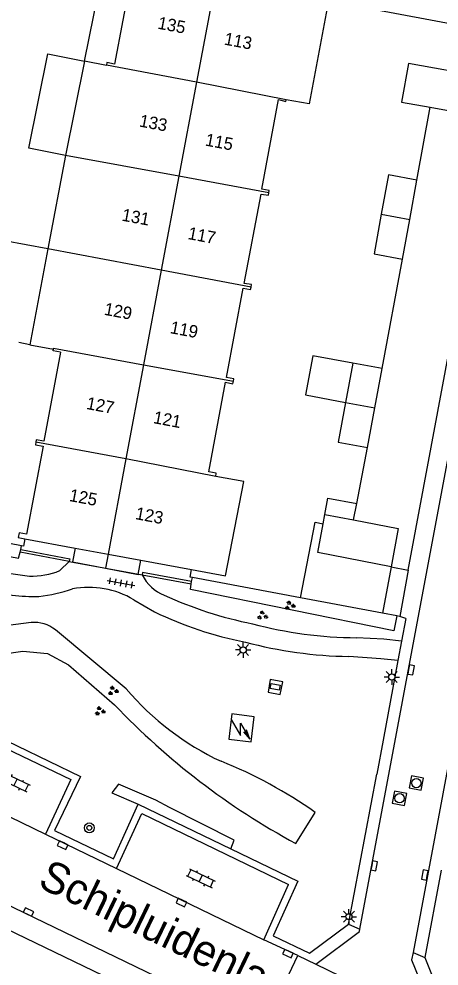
# Model space of a CAD drawing. Extents: x 124000 to 128010, y 398999 to 403000.
# Drawn here: x 126780.7 to 126814.4, y 399368.7 to 399444.8 of the extents above; entities that cross this region are included whole.
import ezdxf

# ---------------------------------------------------------------- set-up
doc = ezdxf.new("R2010")
doc.units = 0
for name, color, linetype in [('gg-afsc-hekwerk', 7, 'Continuous'), ('gg-afsc-muur', 7, 'Continuous'), ('gg-anno-huisnummerreeks BGT', 7, 'Continuous'), ('gg-anno-openbare ruimte label', 7, 'Continuous'), ('gg-bbg-bijgebouw', 7, 'Continuous'), ('gg-bbg-gedigitaliseerde bijgebouw', 7, 'Continuous'), ('gg-bbg-hoofdgebouw', 7, 'Continuous'), ('gg-bbg-lage trafo', 7, 'Continuous'), ('gg-bbg-luifel en loopbrug', 7, 'Continuous'), ('gg-bbg-tussenscheiding', 7, 'Continuous'), ('gg-knt-verharding', 7, 'Continuous'), ('gg-knt-verharding nz', 7, 'Continuous'), ('gt-grn-groengrens', 7, 'Continuous'), ('gt-grn-vlakafsluiter', 7, 'Continuous'), ('gt-grn-weggrens', 7, 'Continuous'), ('gt-symb-boom', 7, 'Continuous'), ('gt-symb-groenvak', 7, 'Continuous'), ('gt-symb-klinker verharding', 7, 'Continuous'), ('gt-symb-kolk', 7, 'Continuous'), ('gt-symb-kolk center center', 7, 'Continuous'), ('gt-symb-lichtmast', 7, 'Continuous'), ('gt-symb-rioolschacht', 7, 'Continuous'), ('gt-symb-tegel verharding', 7, 'Continuous'), ('gt-symb-trafo symbool', 7, 'Continuous')]:
    doc.layers.add(name, color=color, linetype=linetype)

# ---------------------------------------------------------------- blocks, each defined once
blk = doc.blocks.new('gt0-LMAST')
at = {"layer": 'gt-symb-lichtmast'}
for p, q in [((-0.182, 0.173), (-0.447, 0.438)), ((-0.005, 0.246), (-0.005, 0.621)), ((0.172, 0.173), (0.437, 0.438)), ((-0.255, -0.004), (-0.63, -0.004)), ((-0.182, -0.181), (-0.447, -0.446)), ((-0.005, -0.254), (-0.005, -0.629)), ((0.437, -0.446), (0.172, -0.181)), ((0.245, -0.004), (0.62, -0.004))]:
    blk.add_line(p, q, dxfattribs=at)
blk.add_circle((-0.005, -0.004), 0.25, dxfattribs=at)
blk = doc.blocks.new('gt0-KOLK')
at = {"layer": 'gt-symb-kolk'}
blk.add_lwpolyline([(0, 0), (0.375, 0), (0.375, 0.4), (-0.375, 0.4), (-0.375, 0), (0, 0)], dxfattribs=at)
blk = doc.blocks.new('gt0-RS')
at = {"layer": 'gt-symb-rioolschacht'}
blk.add_lwpolyline([(-0.5, -0.5), (0.5, -0.5), (0.5, 0.5), (-0.5, 0.5)], close=True, dxfattribs=at)
blk.add_circle((0, 0), 0.375, dxfattribs=at)
blk = doc.blocks.new('gt0-GRVAK')
at = {"layer": 'gt-symb-groenvak'}
for p, q in [((-0.11, 0.189), (-0.228, 0.24)), ((-0.182, 0.153), (0.088, 0.153)), ((-0.091, 0.211), (-0.156, 0.322)), ((-0.047, 0.214), (-0.047, 0.393)), ((-0.004, 0.211), (0.061, 0.322)), ((0.015, 0.189), (0.133, 0.24)), ((0.262, -0.052), (0.197, 0.059)), ((0.305, -0.049), (0.305, 0.13)), ((0.349, -0.052), (0.414, 0.059)), ((-0.245, -0.228), (-0.363, -0.177)), ((-0.318, -0.264), (-0.047, -0.264)), ((-0.226, -0.206), (-0.291, -0.095)), ((-0.183, -0.203), (-0.183, -0.024)), ((-0.139, -0.206), (-0.074, -0.095)), ((-0.12, -0.228), (-0.002, -0.177)), ((0.243, -0.074), (0.125, -0.023)), ((0.17, -0.11), (0.441, -0.11)), ((0.368, -0.074), (0.486, -0.023))]:
    blk.add_line(p, q, dxfattribs=at)
blk = doc.blocks.new('gt0-KOLKCC')
at = {"layer": 'gt-symb-kolk center center'}
blk.add_lwpolyline([(-0.375, 0.2), (0.375, 0.2), (0.375, -0.2), (-0.375, -0.2)], close=True, dxfattribs=at)
blk = doc.blocks.new('gt0-KL1')
at = {"layer": 'gt-symb-klinker verharding'}
for p, q in [((-1.15, 0.3), (1.15, 0.3)), ((-1, -0.3), (-1, 0.3)), ((-0.5, 0.3), (-0.5, 0.45)), ((0, -0.3), (0, 0.3)), ((0.5, 0.3), (0.5, 0.45)), ((1, -0.3), (1, 0.3)), ((-1.15, -0.3), (1.15, -0.3)), ((-0.5, -0.45), (-0.5, -0.3)), ((0.5, -0.45), (0.5, -0.3))]:
    blk.add_line(p, q, dxfattribs=at)
blk = doc.blocks.new('gt0-HSP')
at = {"layer": 'gt-symb-trafo symbool'}
for points in [[(0.771, 0.746), (-0.529, -0.004), (0.471, -0.004), (-0.829, -0.754)], [(-0.217, -0.24), (-0.829, -0.754), (-0.077, -0.48)]]:
    blk.add_lwpolyline(points, dxfattribs=at)
blk = doc.blocks.new('gt0-TEG1')
at = {"layer": 'gt-symb-tegel verharding'}
for p, q in [((-1.125, 0), (1.125, 0)), ((-0.9, -0.25), (-0.9, 0.25)), ((-0.45, -0.25), (-0.45, 0.25)), ((0, -0.25), (0, 0.25)), ((0.45, -0.25), (0.45, 0.25)), ((0.9, -0.25), (0.9, 0.25))]:
    blk.add_line(p, q, dxfattribs=at)
blk = doc.blocks.new('gt0-BOOM')
at = {"layer": 'gt-symb-boom'}
for radius in [0.4, 0.2]:
    blk.add_circle((0, 0), radius, dxfattribs=at)

msp = doc.modelspace()

# ---------------------------------------------------------------- linework, layer by layer
at = {"layer": 'gg-afsc-hekwerk'}
for p, q in [((126820.026, 399443.528), (126803.416, 399446.654)), ((126780.861, 399402.485), (126764.251, 399405.594)), ((126810.594, 399400.778), (126811.957, 399400.528)), ((126811.957, 399400.528), (126811.284, 399396.796)), ((126803.296, 399398.291), (126794.603, 399399.919)), ((126811.031, 399396.843), (126809.897, 399397.055)), ((126811.284, 399396.796), (126811.031, 399396.843))]:
    msp.add_line(p, q, dxfattribs=at)
for points in [[(126781.149, 399403.043), (126781.039, 399402.452), (126780.861, 399402.485)], [(126794.603, 399399.919), (126794.419, 399399.953), (126794.532, 399400.562)]]:
    msp.add_lwpolyline(points, dxfattribs=at)
at = {"layer": 'gg-afsc-muur'}
for p, q in [((126812.655, 399431.862), (126813.727, 399437.718)), ((126809.863, 399416.712), (126811.512, 399425.517)), ((126807.821, 399405.862), (126808.684, 399410.375)), ((126780.764, 399401.976), (126780.802, 399402.172)), ((126784.714, 399401.224), (126780.764, 399401.976)), ((126790.573, 399400.131), (126794.512, 399399.415)), ((126794.512, 399399.415), (126794.547, 399399.612))]:
    msp.add_line(p, q, dxfattribs=at)
for points in [[(126780.802, 399402.172), (126784.747, 399401.421), (126784.714, 399401.224)], [(126794.547, 399399.612), (126790.609, 399400.328), (126790.573, 399400.131)]]:
    msp.add_lwpolyline(points, dxfattribs=at)
at = {"layer": 'gg-bbg-bijgebouw'}
for p, q in [((126812.086, 399428.706), (126812.655, 399431.862)), ((126811.512, 399425.517), (126812.086, 399428.706)), ((126807.498, 399417.152), (126806.911, 399414)), ((126809.863, 399416.712), (126807.498, 399417.152)), ((126809.277, 399413.56), (126809.863, 399416.712)), ((126808.684, 399410.375), (126809.277, 399413.56)), ((126805.111, 399404.248), (126805.247, 399404.98))]:
    msp.add_line(p, q, dxfattribs=at)
for points in [[(126817.958, 399440.148), (126811.994, 399441.217), (126811.41, 399438.123), (126813.727, 399437.718)], [(126813.727, 399437.718), (126817.385, 399437.058), (126817.958, 399440.148)], [(126812.655, 399431.862), (126810.361, 399432.275), (126809.792, 399429.12)], [(126809.792, 399429.12), (126809.217, 399425.931), (126811.512, 399425.517)], [(126806.911, 399414), (126806.318, 399410.815), (126808.684, 399410.375)], [(126807.571, 399404.554), (126811.161, 399403.863), (126810.594, 399400.778)], [(126810.594, 399400.778), (126804.683, 399401.939), (126805.111, 399404.248)]]:
    msp.add_lwpolyline(points, dxfattribs=at)
at = {"layer": 'gg-bbg-gedigitaliseerde bijgebouw'}
msp.add_line((126807.571, 399404.554), (126807.821, 399405.862), dxfattribs=at)
msp.add_lwpolyline([(126805.247, 399404.98), (126805.509, 399406.316), (126807.821, 399405.862)], dxfattribs=at)
at = {"layer": 'gg-bbg-hoofdgebouw'}
for p, q in [((126785.933, 399441.418), (126784.397, 399433.838)), ((126784.397, 399433.838), (126782.989, 399426.328)), ((126782.989, 399426.328), (126781.549, 399418.633)), ((126781.549, 399418.633), (126783.435, 399418.28)), ((126781.149, 399403.043), (126785.19, 399402.294)), ((126785.19, 399402.294), (126787.83, 399401.804)), ((126787.83, 399401.804), (126790.469, 399401.315)), ((126790.469, 399401.315), (126794.532, 399400.562))]:
    msp.add_line(p, q, dxfattribs=at)
for points in [[(126789.083, 399448.367), (126789.675, 399448.267), (126788.343, 399441.18), (126787.733, 399441.307), (126787.705, 399441.1)], [(126805.435, 399445.698), (126804.005, 399437.977), (126802.145, 399438.321)], [(126787.705, 399441.1), (126787.702, 399441.08), (126785.933, 399441.418)], [(126800.756, 399430.831), (126800.786, 399431.025), (126800.181, 399431.129), (126801.529, 399438.325), (126802.113, 399438.187), (126802.145, 399438.321)], [(126799.329, 399423.26), (126799.37, 399423.46), (126798.766, 399423.556), (126800.132, 399430.73), (126800.725, 399430.637), (126800.756, 399430.831)], [(126797.907, 399415.698), (126797.945, 399415.894), (126797.341, 399415.995), (126798.699, 399423.181), (126799.287, 399423.059), (126799.329, 399423.26)], [(126784.014, 399418.042), (126782.654, 399410.896), (126782.053, 399410.998), (126782.019, 399410.798)], [(126784.014, 399418.042), (126783.412, 399418.155), (126783.435, 399418.28)], [(126796.484, 399408.053), (126796.529, 399408.303), (126795.93, 399408.412), (126797.28, 399415.616), (126797.869, 399415.502), (126797.907, 399415.698)], [(126782.019, 399410.798), (126781.985, 399410.597), (126782.599, 399410.494), (126781.275, 399403.414), (126780.685, 399403.525), (126780.613, 399403.142), (126781.149, 399403.043)], [(126794.532, 399400.562), (126797.262, 399400.051), (126798.73, 399407.648), (126796.484, 399408.053)]]:
    msp.add_lwpolyline(points, dxfattribs=at)
at = {"layer": 'gg-bbg-lage trafo'}
msp.add_lwpolyline([(126797.527, 399386.949), (126799.343, 399386.715), (126799.582, 399388.741), (126797.774, 399388.974), (126797.527, 399386.949)], dxfattribs=at)
at = {"layer": 'gg-bbg-luifel en loopbrug'}
for p, q in [((126781.549, 399418.633), (126780.641, 399418.802)), ((126787.83, 399401.804), (126787.616, 399400.682)), ((126810.594, 399400.778), (126809.897, 399397.055)), ((126809.897, 399397.055), (126803.296, 399398.291))]:
    msp.add_line(p, q, dxfattribs=at)
for points in [[(126785.933, 399441.418), (126787.41, 399448.706), (126789.083, 399448.367)], [(126784.397, 399433.838), (126781.457, 399434.434), (126782.993, 399442.014), (126785.933, 399441.418)], [(126782.989, 399426.328), (126779.513, 399426.974), (126778.082, 399419.277)], [(126807.498, 399417.152), (126804.292, 399417.752), (126803.702, 399414.6), (126806.911, 399414)], [(126803.296, 399398.291), (126804.489, 399404.37), (126805.111, 399404.248)], [(126785.19, 399402.294), (126784.978, 399401.187), (126787.616, 399400.682)], [(126787.616, 399400.682), (126790.252, 399400.178), (126790.469, 399401.315)]]:
    msp.add_lwpolyline(points, dxfattribs=at)
at = {"layer": 'gg-bbg-tussenscheiding'}
for p, q in [((126796.371, 399447.392), (126794.938, 399439.743)), ((126794.938, 399439.743), (126787.705, 399441.1)), ((126794.938, 399439.743), (126793.521, 399432.177)), ((126802.145, 399438.321), (126794.938, 399439.743)), ((126793.521, 399432.177), (126784.397, 399433.838)), ((126793.521, 399432.177), (126792.104, 399424.616)), ((126800.756, 399430.831), (126793.521, 399432.177)), ((126809.792, 399429.12), (126812.086, 399428.706)), ((126792.104, 399424.616), (126782.989, 399426.328)), ((126792.104, 399424.616), (126790.682, 399417.025)), ((126799.329, 399423.26), (126792.104, 399424.616)), ((126790.682, 399417.025), (126789.263, 399409.453)), ((126790.682, 399417.025), (126797.907, 399415.698)), ((126806.911, 399414), (126809.277, 399413.56)), ((126789.263, 399409.453), (126782.019, 399410.798)), ((126789.263, 399409.453), (126787.83, 399401.804)), ((126796.484, 399408.053), (126789.263, 399409.453)), ((126805.247, 399404.98), (126807.571, 399404.554))]:
    msp.add_line(p, q, dxfattribs=at)
msp.add_lwpolyline([(126783.435, 399418.28), (126783.451, 399418.369), (126790.682, 399417.025)], dxfattribs=at)
at = {"layer": 'gg-knt-verharding'}
for p, q in [((126811.957, 399400.528), (126819.288, 399439.86)), ((126783.948, 399400.48), (126784.714, 399401.224)), ((126784.714, 399401.224), (126790.573, 399400.131)), ((126789.897, 399398.141), (126791.555, 399397.165)), ((126811.771, 399396.635), (126811.284, 399396.796)), ((126811.771, 399396.635), (126811.43, 399394.821)), ((126811.43, 399394.821), (126811.137, 399393.259)), ((126811.137, 399393.259), (126809.938, 399386.86)), ((126809.938, 399386.86), (126809.424, 399384.119)), ((126807.164, 399372.065), (126809.424, 399384.119)), ((126790.239, 399381.72), (126797.688, 399378.125)), ((126782.811, 399379.307), (126788.516, 399376.558)), ((126797.688, 399378.125), (126803.089, 399375.518)), ((126814.618, 399376.418), (126813.286, 399369.399)), ((126800.361, 399370.816), (126802.321, 399375.264)), ((126803.077, 399369.568), (126800.361, 399370.816)), ((126800.311, 399363.701), (126803.077, 399369.568)), ((126803.077, 399369.568), (126804.542, 399368.847))]:
    msp.add_line(p, q, dxfattribs=at)
for points in [[(126808.081, 399371.666), (126814.936, 399408.253), (126822.833, 399450.006), (126832.134, 399500)], [(126836.701, 399500), (126832.374, 399476.902), (126829.81, 399462.975), (126827.176, 399449.222), (126826.994, 399448.111), (126821.981, 399421.546), (126819.42, 399407.629), (126812.345, 399369.809)], [(126763.244, 399403.591), (126778.515, 399400.461), (126781.501, 399400.035)], [(126799.781, 399363.959), (126799.077, 399362.335), (126733.797, 399393.782), (126717.787, 399401.538)], [(126811.43, 399394.821), (126809.993, 399394.964), (126807.814, 399395.092)], [(126811.137, 399393.259), (126809.769, 399393.4), (126807.187, 399393.584)], [(126765.294, 399388.404), (126767.396, 399392.703), (126774.998, 399389.069), (126772.909, 399384.739), (126775.87, 399383.28), (126777.94, 399387.639), (126785.625, 399383.937), (126783.52, 399379.591), (126788.26, 399377.329), (126790.239, 399381.72)], [(126801.888, 399391.546), (126800.861, 399391.734), (126800.71, 399390.718), (126801.651, 399390.52), (126801.888, 399391.546)], [(126776.137, 399382.521), (126778.228, 399386.845), (126784.835, 399383.686), (126782.811, 399379.307)], [(126788.516, 399376.558), (126790.537, 399380.953), (126802.321, 399375.264)], [(126803.089, 399375.518), (126801.102, 399371.129), (126804.022, 399369.745), (126807.164, 399372.065)], [(126804.542, 399368.847), (126808.046, 399371.477), (126808.081, 399371.666)], [(126812.345, 399369.809), (126812.234, 399369.216), (126814.26, 399364.188)], [(126813.286, 399369.399), (126815.293, 399364.351), (126828.108, 399358.179)]]:
    msp.add_lwpolyline(points, dxfattribs=at)
for centre, radius, start, end in [((126781.651, 399406.161), 6.128, 268.59896, 292.01486), ((126793.621, 399401.672), 3.416, 206.82243, 247.88046), ((126780.255, 399413.317), 15.059, 277.68835, 288.26064), ((126786.272, 399392.032), 7.103, 59.3143, 100.52901), ((126782.059, 399412.991), 14.6, 253.90133, 270.82656), ((126805.899, 399428.272), 32.709, 245.50125, 258.60468), ((126804.92, 399425.141), 31.004, 244.46406, 258.74128), ((126808.068, 399429.005), 33.914, 255.25439, 269.57066), ((126807.76, 399428.433), 34.853, 255.21673, 269.05754)]:
    msp.add_arc(centre, radius, start, end, dxfattribs=at)
at = {"layer": 'gg-knt-verharding nz'}
for p, q in [((126776.137, 399382.521), (126782.811, 399379.307)), ((126788.516, 399376.558), (126800.361, 399370.816))]:
    msp.add_line(p, q, dxfattribs=at)
msp.add_lwpolyline([(126734.604, 399395.411), (126751.502, 399387.311), (126761.805, 399382.244), (126771.281, 399377.73), (126799.781, 399363.959)], dxfattribs=at)
at = {"layer": 'gt-grn-groengrens'}
for p, q in [((126789.293, 399390.982), (126783.589, 399395.711)), ((126802.929, 399378.558), (126804.484, 399381.048))]:
    msp.add_line(p, q, dxfattribs=at)
for points in [[(126763.476, 399404.764), (126780.63, 399401.48), (126780.764, 399401.976)], [(126811.031, 399396.843), (126810.805, 399395.634), (126794.459, 399398.951), (126794.512, 399399.415)], [(126781.658, 399396.312), (126769.72, 399394.751), (126770.225, 399393.046), (126771.742, 399392.679), (126780.97, 399394.008), (126782.964, 399393.822), (126784.646, 399392.914), (126788.353, 399389.703)], [(126797.688, 399378.125), (126797.963, 399378.821), (126792.78, 399381.441), (126791.658, 399382.047), (126788.666, 399383.331), (126788.132, 399382.618), (126790.239, 399381.72)]]:
    msp.add_lwpolyline(points, dxfattribs=at)
for centre, radius, start, end in [((126781.913, 399393.728), 2.596, 49.79011, 95.63366), ((126806.505, 399405.603), 22.584, 220.34717, 244.86389), ((126830.395, 399429.584), 57.949, 223.48877, 241.70723), ((126783.471, 399351.364), 36.369, 54.70487, 68.30987)]:
    msp.add_arc(centre, radius, start, end, dxfattribs=at)
at = {"layer": 'gt-grn-vlakafsluiter'}
for p, q in [((126780.802, 399402.172), (126780.861, 399402.485)), ((126794.547, 399399.612), (126794.603, 399399.919))]:
    msp.add_line(p, q, dxfattribs=at)
at = {"layer": 'gt-grn-weggrens'}
for p, q in [((126807.164, 399372.065), (126808.081, 399371.666)), ((126812.345, 399369.809), (126813.286, 399369.399)), ((126804.542, 399368.847), (126814.26, 399364.188))]:
    msp.add_line(p, q, dxfattribs=at)

# ---------------------------------------------------------------- block references
at = {"layer": 'gt-symb-boom'}
msp.add_blockref('gt0-BOOM', (126786.32, 399379.811), dxfattribs=at)
at = {"layer": 'gt-symb-groenvak'}
for p in [(126802.426, 399397.672), (126788.22, 399390.819), (126787.167, 399389.193)]:
    msp.add_blockref('gt0-GRVAK', p, dxfattribs=at)
at = {"layer": 'gt-symb-groenvak', "rotation": -11.47848203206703}
msp.add_blockref('gt0-GRVAK', (126800.22, 399396.864), dxfattribs=at)
at = {"layer": 'gt-symb-klinker verharding'}
for p, rotation in [((126780.394, 399383.465), -25.667875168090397), ((126795.283, 399375.758), -25.667875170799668)]:
    msp.add_blockref('gt0-KL1', p, dxfattribs=dict(at, rotation=rotation))
at = {"layer": 'gt-symb-kolk'}
for p, rotation in [((126811.994, 399392.538), -100.65836150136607), ((126784.261, 399378.598), 153.9476490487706), ((126809.031, 399376.799), -100.65836150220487), ((126813.484, 399375.988), 79.51061018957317), ((126793.813, 399373.994), 154.15238977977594), ((126781.341, 399372.874), -25.719512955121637), ((126802.371, 399369.893), 155.28090615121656)]:
    msp.add_blockref('gt0-KOLK', p, dxfattribs=dict(at, rotation=rotation))
at = {"layer": 'gt-symb-kolk center center', "rotation": -11.073871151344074}
msp.add_blockref('gt0-KOLKCC', (126801.259, 399391.144), dxfattribs=at)
at = {"layer": 'gt-symb-lichtmast'}
for p in [(126798.694, 399394.114), (126810.646, 399391.93), (126807.194, 399372.67)]:
    msp.add_blockref('gt0-LMAST', p, dxfattribs=at)
at = {"layer": 'gt-symb-rioolschacht'}
for p, rotation in [((126812.613, 399383.412), 79.21838326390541), ((126811.262, 399382.187), 79.21838326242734)]:
    msp.add_blockref('gt0-RS', p, dxfattribs=dict(at, rotation=rotation))
at = {"layer": 'gt-symb-tegel verharding', "rotation": -10.54573436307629}
msp.add_blockref('gt0-TEG1', (126788.873, 399399.491), dxfattribs=at)
at = {"layer": 'gt-symb-trafo symbool', "rotation": 90}
msp.add_blockref('gt0-HSP', (126798.472, 399387.755), dxfattribs=at)

# ---------------------------------------------------------------- texts
at = {"layer": 'gg-anno-huisnummerreeks BGT'}
for s, rotation, p in [('135', 349.3, (126791.764, 399444.035)), ('113', 349.4, (126797.105, 399442.757)), ('133', 349.4, (126790.29, 399436.173)), ('115', 349.4, (126795.584, 399434.643)), ('131', 349.4, (126788.875, 399428.61)), ('117', 349.2, (126794.188, 399427.133)), ('129', 349.4, (126787.459, 399421.046)), ('119', 349.3, (126792.76, 399419.569)), ('127', 349.2, (126786.03, 399413.478)), ('121', 349.4, (126791.41, 399412.338)), ('125', 349.4, (126784.657, 399406.081)), ('123', 349.3, (126789.969, 399404.627))]:
    msp.add_text(s, height=1, rotation=rotation, dxfattribs=at).set_placement(p)
at = {"layer": 'gg-anno-openbare ruimte label'}
msp.add_text('Schipluidenlaan', height=2.5, rotation=334.3, dxfattribs=at).set_placement((126782.081, 399375.115))

doc.saveas('drawing.dxf')
